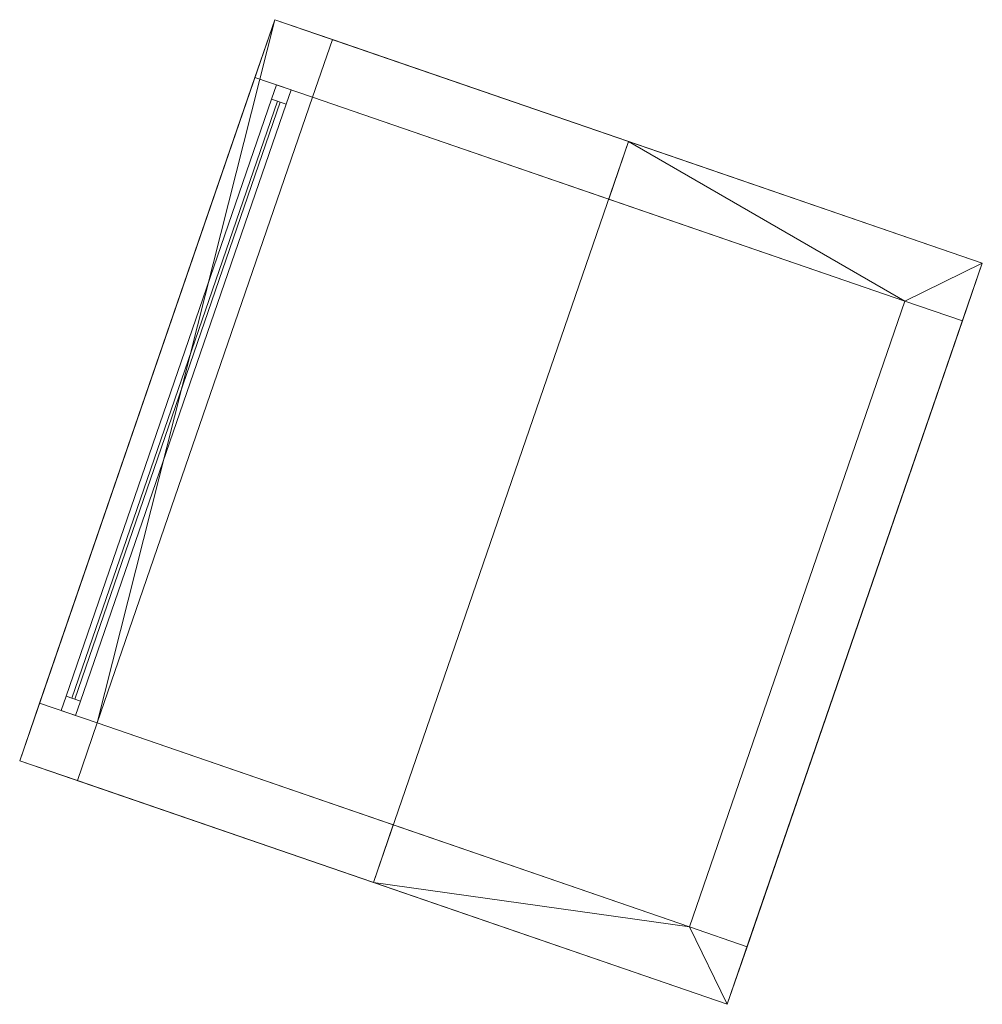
# Model space of a CAD drawing. Header units: millimetres. Extents: x -430348 to -225823, y -86243 to 5084.
# Tile 940 of 1056: x -299828 to -296670, y -59662 to -56432. Entities that reach past the tile are written whole.
import ezdxf

# ---------------------------------------------------------------- set-up
doc = ezdxf.new("R2010")
doc.units = ezdxf.units.MM
for name, color, linetype, lineweight in [('A-GLAZ-CURT', 52, 'Continuous', 9), ('A-GLAZ-CWMG', 51, 'Continuous', 9), ('A-ROOF', 132, 'Continuous', 9), ('A-WALL', 113, 'Continuous', 9)]:
    doc.layers.add(name, color=color, linetype=linetype, lineweight=lineweight)

# ---------------------------------------------------------------- blocks, each defined once
blk = doc.blocks.new('System Panel - Glazed-544170-_3D_ Copy 1')
at = {"layer": 'A-GLAZ-CURT', "transparency": 33554471}
mesh = blk.add_polyface(dxfattribs=at)
corners = [(-1035.4, 5), (-1035.4, 5, 481.3), (1035.4, 5, 481.3), (1035.4, 5)]
mesh.append_faces([[corners[k] for k in face] for face in [(2, 3, 0, 1)]])
mesh = blk.add_polyface(dxfattribs=at)
corners = [(1035.4, -5), (-1035.4, -5), (-1035.4, 5), (1035.4, 5)]
mesh.append_faces([[corners[k] for k in face] for face in [(3, 0, 1, 2)]])
mesh = blk.add_polyface(dxfattribs=at)
corners = [(-1035.4, -5, 481.3), (1035.4, -5, 481.3), (1035.4, 5, 481.3), (-1035.4, 5, 481.3)]
mesh.append_faces([[corners[k] for k in face] for face in [(3, 0, 1, 2)]])
mesh = blk.add_polyface(dxfattribs=at)
corners = [(-1035.4, -5), (-1035.4, -5, 481.3), (-1035.4, 5, 481.3), (-1035.4, 5)]
mesh.append_faces([[corners[k] for k in face] for face in [(0, 1, 2, 3)]])
mesh = blk.add_polyface(dxfattribs=at)
corners = [(1035.4, -5, 481.3), (1035.4, -5), (1035.4, 5), (1035.4, 5, 481.3)]
mesh.append_faces([[corners[k] for k in face] for face in [(0, 1, 2, 3)]])
mesh = blk.add_polyface(dxfattribs=at)
corners = [(-1035.4, -5), (1035.4, -5), (1035.4, -5, 481.3), (-1035.4, -5, 481.3)]
mesh.append_faces([[corners[k] for k in face] for face in [(2, 3, 0, 1)]])
blk = doc.blocks.new('Rectangular Mullion - 50mm x 50mm-544171-_3D_ Copy 1')
at = {"layer": 'A-GLAZ-CWMG'}
mesh = blk.add_polyface(dxfattribs=at)
corners = [(0, 25), (-50, 25), (-50, -25), (0, -25)]
mesh.append_faces([[corners[k] for k in face] for face in [(2, 3, 0, 1)]])
mesh = blk.add_polyface(dxfattribs=at)
corners = [(0, 25, -581.3), (0, -25, -581.3), (-50, -25, -581.3), (-50, 25, -581.3)]
mesh.append_faces([[corners[k] for k in face] for face in [(0, 1, 2, 3)]])
mesh = blk.add_polyface(dxfattribs=at)
corners = [(-50, 25), (0, 25), (0, 25, -581.3), (-50, 25, -581.3)]
mesh.append_faces([[corners[k] for k in face] for face in [(0, 1, 2, 3)]])
mesh = blk.add_polyface(dxfattribs=at)
corners = [(-50, -25), (-50, 25), (-50, 25, -581.3), (-50, -25, -581.3)]
mesh.append_faces([[corners[k] for k in face] for face in [(0, 1, 2, 3)]])
mesh = blk.add_polyface(dxfattribs=at)
corners = [(0, 25), (0, -25), (0, -25, -581.3), (0, 25, -581.3)]
mesh.append_faces([[corners[k] for k in face] for face in [(0, 1, 2, 3)]])
mesh = blk.add_polyface(dxfattribs=at)
corners = [(0, -25), (-50, -25), (-50, -25, -581.3), (0, -25, -581.3)]
mesh.append_faces([[corners[k] for k in face] for face in [(0, 1, 2, 3)]])
blk = doc.blocks.new('Rectangular Mullion - 50mm x 50mm-544168-_3D_ Copy 1')
at = {"layer": 'A-GLAZ-CWMG'}
mesh = blk.add_polyface(dxfattribs=at)
corners = [(0, 25), (-50, 25), (-50, -25), (0, -25)]
mesh.append_faces([[corners[k] for k in face] for face in [(2, 3, 0, 1)]])
mesh = blk.add_polyface(dxfattribs=at)
corners = [(0, 25, -2070.9), (0, -25, -2070.9), (-50, -25, -2070.9), (-50, 25, -2070.9)]
mesh.append_faces([[corners[k] for k in face] for face in [(0, 1, 2, 3)]])
mesh = blk.add_polyface(dxfattribs=at)
corners = [(-50, 25), (0, 25), (0, 25, -2070.9), (-50, 25, -2070.9)]
mesh.append_faces([[corners[k] for k in face] for face in [(0, 1, 2, 3)]])
mesh = blk.add_polyface(dxfattribs=at)
corners = [(-50, -25), (-50, 25), (-50, 25, -2070.9), (-50, -25, -2070.9)]
mesh.append_faces([[corners[k] for k in face] for face in [(0, 1, 2, 3)]])
mesh = blk.add_polyface(dxfattribs=at)
corners = [(0, 25), (0, -25), (0, -25, -2070.9), (0, 25, -2070.9)]
mesh.append_faces([[corners[k] for k in face] for face in [(0, 1, 2, 3)]])
mesh = blk.add_polyface(dxfattribs=at)
corners = [(0, -25), (-50, -25), (-50, -25, -2070.9), (0, -25, -2070.9)]
mesh.append_faces([[corners[k] for k in face] for face in [(0, 1, 2, 3)]])
blk = doc.blocks.new('Rectangular Mullion - 50mm x 50mm-544172-_3D_ Copy 1')
at = {"layer": 'A-GLAZ-CWMG'}
mesh = blk.add_polyface(dxfattribs=at)
corners = [(0, 25), (-50, 25), (-50, -25), (0, -25)]
mesh.append_faces([[corners[k] for k in face] for face in [(3, 0, 1, 2)]])
mesh = blk.add_polyface(dxfattribs=at)
corners = [(0, 25, -581.3), (0, -25, -581.3), (-50, -25, -581.3), (-50, 25, -581.3)]
mesh.append_faces([[corners[k] for k in face] for face in [(3, 0, 1, 2)]])
mesh = blk.add_polyface(dxfattribs=at)
corners = [(-50, 25), (0, 25), (0, 25, -581.3), (-50, 25, -581.3)]
mesh.append_faces([[corners[k] for k in face] for face in [(0, 1, 2, 3)]])
mesh = blk.add_polyface(dxfattribs=at)
corners = [(-50, -25), (-50, 25), (-50, 25, -581.3), (-50, -25, -581.3)]
mesh.append_faces([[corners[k] for k in face] for face in [(0, 1, 2, 3)]])
mesh = blk.add_polyface(dxfattribs=at)
corners = [(0, 25), (0, -25), (0, -25, -581.3), (0, 25, -581.3)]
mesh.append_faces([[corners[k] for k in face] for face in [(0, 1, 2, 3)]])
mesh = blk.add_polyface(dxfattribs=at)
corners = [(0, -25), (-50, -25), (-50, -25, -581.3), (0, -25, -581.3)]
mesh.append_faces([[corners[k] for k in face] for face in [(0, 1, 2, 3)]])
blk = doc.blocks.new('Rectangular Mullion - 50mm x 50mm-544169-_3D_ Copy 1')
at = {"layer": 'A-GLAZ-CWMG'}
mesh = blk.add_polyface(dxfattribs=at)
corners = [(0, 25), (-50, 25), (-50, -25), (0, -25)]
mesh.append_faces([[corners[k] for k in face] for face in [(2, 3, 0, 1)]])
mesh = blk.add_polyface(dxfattribs=at)
corners = [(0, 25, -2070.9), (0, -25, -2070.9), (-50, -25, -2070.9), (-50, 25, -2070.9)]
mesh.append_faces([[corners[k] for k in face] for face in [(0, 1, 2, 3)]])
mesh = blk.add_polyface(dxfattribs=at)
corners = [(-50, 25), (0, 25), (0, 25, -2070.9), (-50, 25, -2070.9)]
mesh.append_faces([[corners[k] for k in face] for face in [(0, 1, 2, 3)]])
mesh = blk.add_polyface(dxfattribs=at)
corners = [(-50, -25), (-50, 25), (-50, 25, -2070.9), (-50, -25, -2070.9)]
mesh.append_faces([[corners[k] for k in face] for face in [(0, 1, 2, 3)]])
mesh = blk.add_polyface(dxfattribs=at)
corners = [(0, 25), (0, -25), (0, -25, -2070.9), (0, 25, -2070.9)]
mesh.append_faces([[corners[k] for k in face] for face in [(0, 1, 2, 3)]])
mesh = blk.add_polyface(dxfattribs=at)
corners = [(0, -25), (-50, -25), (-50, -25, -2070.9), (0, -25, -2070.9)]
mesh.append_faces([[corners[k] for k in face] for face in [(0, 1, 2, 3)]])

msp = doc.modelspace()

# ---------------------------------------------------------------- block references
at = {"layer": 'A-GLAZ-CURT', "transparency": 33554471, "rotation": 250.9999999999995}
msp.add_blockref('System Panel - Glazed-544170-_3D_ Copy 1', (-299315.2, -57680, 60388.7), dxfattribs=at)
at = {"layer": 'A-GLAZ-CWMG', "rotation": 70.9999999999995}
msp.add_blockref('Rectangular Mullion - 50mm x 50mm-544171-_3D_ Copy 1', (-298961.9, -56653.7, 60920), dxfattribs=at)
at = {"layer": 'A-GLAZ-CWMG', "extrusion": (-0.325568, -0.945519, 0), "rotation": 90}
msp.add_blockref('Rectangular Mullion - 50mm x 50mm-544168-_3D_ Copy 1', (-264229.4, 60920, 153020.4), dxfattribs=at)
at = {"layer": 'A-GLAZ-CWMG', "extrusion": (0.325568, 0.945519, 0), "rotation": 270}
msp.add_blockref('Rectangular Mullion - 50mm x 50mm-544169-_3D_ Copy 1', (264229.4, 60338.7, -150949.5), dxfattribs=at)
at = {"layer": 'A-GLAZ-CWMG', "extrusion": (0, 0, -1), "rotation": 289.0000000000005}
msp.add_blockref('Rectangular Mullion - 50mm x 50mm-544172-_3D_ Copy 1', (299668.6, -58706.3, -60338.7), dxfattribs=at)

# ---------------------------------------------------------------- meshes
at = {"layer": 'A-ROOF'}
mesh = msp.add_polyface(dxfattribs=at)
corners = [(-298667.9, -59262.4, 61295.2), (-299828.3, -58862.8, 60920), (-298991.3, -56432, 60920), (-297830.9, -56831.6, 61295.2)]
mesh.append_faces([[corners[k] for k in face] for face in [(1, 2, 3, 0)]])
mesh = msp.add_polyface(dxfattribs=at)
corners = [(-299828.3, -58862.8, 61024.6), (-298667.9, -59262.4, 61399.8), (-297830.9, -56831.6, 61399.8), (-298991.3, -56432, 61024.6)]
mesh.append_faces([[corners[k] for k in face] for face in [(2, 3, 0, 1)]])
mesh = msp.add_polyface(dxfattribs=at)
corners = [(-299828.3, -58862.8, 60920), (-299828.3, -58862.8, 61024.6), (-298991.3, -56432, 61024.6), (-298991.3, -56432, 60920)]
mesh.append_faces([[corners[k] for k in face] for face in [(2, 3, 0, 1)]])
mesh = msp.add_polyface(dxfattribs=at)
corners = [(-298991.3, -56432, 61024.6), (-297830.9, -56831.6, 61399.8), (-296670.4, -57231.1, 61024.6), (-296670.4, -57231.1, 60920), (-297830.9, -56831.6, 61295.2), (-298991.3, -56432, 60920)]
mesh.append_faces([[corners[k] for k in face] for face in [(0, 1, 4, 5)]], dxfattribs={"vtx1": -1})
mesh.append_faces([[corners[k] for k in face] for face in [(2, 3, 4, 1)]], dxfattribs={"vtx2": -1})
mesh = msp.add_polyface(dxfattribs=at)
corners = [(-296670.4, -57231.1, 60920), (-297507.4, -59662, 60920), (-298667.9, -59262.4, 61295.2), (-297830.9, -56831.6, 61295.2)]
mesh.append_faces([[corners[k] for k in face] for face in [(0, 1, 2, 3)]])
mesh = msp.add_polyface(dxfattribs=at)
corners = [(-297507.4, -59662, 61024.6), (-296670.4, -57231.1, 61024.6), (-297830.9, -56831.6, 61399.8), (-298667.9, -59262.4, 61399.8)]
mesh.append_faces([[corners[k] for k in face] for face in [(3, 0, 1, 2)]])
mesh = msp.add_polyface(dxfattribs=at)
corners = [(-296670.4, -57231.1, 60920), (-296670.4, -57231.1, 61024.6), (-297507.4, -59662, 61024.6), (-297507.4, -59662, 60920)]
mesh.append_faces([[corners[k] for k in face] for face in [(2, 3, 0, 1)]])
mesh = msp.add_polyface(dxfattribs=at)
corners = [(-297507.4, -59662, 61024.6), (-298667.9, -59262.4, 61399.8), (-299828.3, -58862.8, 61024.6), (-299828.3, -58862.8, 60920), (-298667.9, -59262.4, 61295.2), (-297507.4, -59662, 60920)]
mesh.append_faces([[corners[k] for k in face] for face in [(0, 1, 4, 5)]], dxfattribs={"vtx1": -1})
mesh.append_faces([[corners[k] for k in face] for face in [(2, 3, 4, 1)]], dxfattribs={"vtx2": -1})
at = {"layer": 'A-WALL'}
mesh = msp.add_polyface(dxfattribs=at)
corners = [(-298991.3, -56432, 59055.2), (-299828.3, -58862.8, 59055.2), (-299828.3, -58862.8, 60920), (-299763.2, -58673.7, 60920), (-299763.2, -58673.7, 60338.7), (-299056.4, -56621.1, 60338.7), (-299056.4, -56621.1, 60920), (-298991.3, -56432, 60920)]
mesh.append_faces([[corners[k] for k in face] for face in [(4, 1, 2, 3)]], dxfattribs={"vtx0": -1})
mesh.append_faces([[corners[k] for k in face] for face in [(5, 0, 1, 4)]], dxfattribs={"vtx0": -1, "vtx2": -1})
mesh.append_faces([[corners[k] for k in face] for face in [(7, 0, 5, 6)]], dxfattribs={"vtx1": -1})
mesh = msp.add_polyface(dxfattribs=at)
corners = [(-298802.2, -56497.1, 59055.2), (-298867.3, -56686.2, 59055.2), (-299574.1, -58738.8, 59055.2), (-299639.2, -58927.9, 59055.2), (-299828.3, -58862.8, 59055.2), (-298991.3, -56432, 59055.2)]
mesh.append_faces([[corners[k] for k in face] for face in [(4, 5, 2, 3)]], dxfattribs={"vtx1": -1})
mesh.append_faces([[corners[k] for k in face] for face in [(5, 0, 1, 2)]], dxfattribs={"vtx3": -1})
mesh = msp.add_polyface(dxfattribs=at)
corners = [(-299639.2, -58927.9, 60981.1), (-299574.1, -58738.8, 60981.1), (-298867.3, -56686.2, 60981.1), (-298802.2, -56497.1, 60981.1), (-298991.3, -56432, 60920), (-299056.4, -56621.1, 60920), (-299763.2, -58673.7, 60920), (-299828.3, -58862.8, 60920)]
mesh.append_faces([[corners[k] for k in face] for face in [(1, 6, 7, 0)]], dxfattribs={"vtx0": -1})
mesh.append_faces([[corners[k] for k in face] for face in [(2, 5, 6, 1)]], dxfattribs={"vtx0": -1, "vtx2": -1})
mesh.append_faces([[corners[k] for k in face] for face in [(4, 5, 2, 3)]], dxfattribs={"vtx1": -1})
mesh = msp.add_polyface(dxfattribs=at)
corners = [(-298802.2, -56497.1, 60981.1), (-298802.2, -56497.1, 59055.2), (-298991.3, -56432, 59055.2), (-298991.3, -56432, 60920)]
mesh.append_faces([[corners[k] for k in face] for face in [(3, 0, 1, 2)]])
mesh = msp.add_polyface(dxfattribs=at)
corners = [(-299639.2, -58927.9, 59055.2), (-299574.1, -58738.8, 59055.2), (-298867.3, -56686.2, 59055.2), (-298802.2, -56497.1, 59055.2), (-298802.2, -56497.1, 60981.1), (-298867.3, -56686.2, 60981.1), (-299574.1, -58738.8, 60981.1), (-299639.2, -58927.9, 60981.1), (-298867.3, -56686.2, 60920), (-298867.3, -56686.2, 60338.7), (-299574.1, -58738.8, 60338.7), (-299574.1, -58738.8, 60920)]
mesh.append_faces([[corners[k] for k in face] for face in [(0, 10, 7)]], dxfattribs={"vtx0": -1, "vtx1": -1})
mesh.append_faces([[corners[k] for k in face] for face in [(11, 6, 7, 10), (6, 11, 8, 5), (9, 3, 4)]], dxfattribs={"vtx0": -1, "vtx2": -1})
mesh.append_faces([[corners[k] for k in face] for face in [(10, 0, 1, 2)]], dxfattribs={"vtx0": -1, "vtx3": -1})
mesh.append_faces([[corners[k] for k in face] for face in [(2, 3, 9, 10), (4, 5, 8, 9)]], dxfattribs={"vtx1": -1, "vtx3": -1})
mesh = msp.add_polyface(dxfattribs=at)
corners = [(-296735.6, -57420.2, 59055.2), (-296924.7, -57355.1, 59055.2), (-298867.3, -56686.2, 59055.2), (-298802.2, -56497.1, 59055.2), (-296670.4, -57231.1, 59055.2)]
mesh.append_faces([[corners[k] for k in face] for face in [(1, 4, 0)]], dxfattribs={"vtx0": -1})
mesh.append_faces([[corners[k] for k in face] for face in [(3, 4, 1, 2)]], dxfattribs={"vtx1": -1})
mesh = msp.add_polyface(dxfattribs=at)
corners = [(-298867.3, -56686.2, 59055.2), (-298867.3, -56686.2, 60981.1), (-298802.2, -56497.1, 60981.1), (-298802.2, -56497.1, 59055.2)]
mesh.append_faces([[corners[k] for k in face] for face in [(3, 0, 1, 2)]])
mesh = msp.add_polyface(dxfattribs=at)
corners = [(-298867.3, -56686.2, 60981.1), (-297896, -57020.7, 61295.2), (-297830.9, -56831.6, 61295.2), (-298802.2, -56497.1, 60981.1)]
mesh.append_faces([[corners[k] for k in face] for face in [(2, 3, 0, 1)]])
mesh = msp.add_polyface(dxfattribs=at)
corners = [(-298802.2, -56497.1, 59055.2), (-298802.2, -56497.1, 60981.1), (-297830.9, -56831.6, 61295.2), (-296670.4, -57231.1, 60920), (-296670.4, -57231.1, 59055.2)]
mesh.append_faces([[corners[k] for k in face] for face in [(3, 4, 2)]], dxfattribs={"vtx1": -1})
mesh.append_faces([[corners[k] for k in face] for face in [(0, 1, 2, 4)]], dxfattribs={"vtx2": -1})
mesh = msp.add_polyface(dxfattribs=at)
corners = [(-298867.3, -56686.2, 60338.7), (-299056.4, -56621.1, 60338.7), (-299763.2, -58673.7, 60338.7), (-299574.1, -58738.8, 60338.7)]
mesh.append_faces([[corners[k] for k in face] for face in [(2, 3, 0, 1)]])
mesh = msp.add_polyface(dxfattribs=at)
corners = [(-299574.1, -58738.8, 60920), (-299763.2, -58673.7, 60920), (-299056.4, -56621.1, 60920), (-298867.3, -56686.2, 60920)]
mesh.append_faces([[corners[k] for k in face] for face in [(3, 0, 1, 2)]])
mesh = msp.add_polyface(dxfattribs=at)
corners = [(-299056.4, -56621.1, 60338.7), (-298867.3, -56686.2, 60338.7), (-298867.3, -56686.2, 60920), (-299056.4, -56621.1, 60920)]
mesh.append_faces([[corners[k] for k in face] for face in [(1, 2, 3, 0)]])
mesh = msp.add_polyface(dxfattribs=at)
corners = [(-298867.3, -56686.2, 59055.2), (-296924.7, -57355.1, 59055.2), (-296735.6, -57420.2, 59055.2), (-296735.6, -57420.2, 60920), (-296924.7, -57355.1, 60981.1), (-297896, -57020.7, 61295.2), (-298867.3, -56686.2, 60981.1)]
mesh.append_faces([[corners[k] for k in face] for face in [(1, 4, 5)]], dxfattribs={"vtx0": -1, "vtx2": -1})
mesh.append_faces([[corners[k] for k in face] for face in [(5, 6, 0, 1), (1, 2, 3, 4)]], dxfattribs={"vtx3": -1})
mesh = msp.add_polyface(dxfattribs=at)
corners = [(-297896, -57020.7, 61295.2), (-296924.7, -57355.1, 60981.1), (-296735.6, -57420.2, 60920), (-296670.4, -57231.1, 60920), (-297830.9, -56831.6, 61295.2)]
mesh.append_faces([[corners[k] for k in face] for face in [(1, 4, 0)]], dxfattribs={"vtx0": -1})
mesh.append_faces([[corners[k] for k in face] for face in [(3, 4, 1, 2)]], dxfattribs={"vtx1": -1})
mesh = msp.add_polyface(dxfattribs=at)
corners = [(-296735.6, -57420.2, 60920), (-296735.6, -57420.2, 59055.2), (-296670.4, -57231.1, 59055.2), (-296670.4, -57231.1, 60920)]
mesh.append_faces([[corners[k] for k in face] for face in [(3, 0, 1, 2)]])
mesh = msp.add_polyface(dxfattribs=at)
corners = [(-296924.7, -57355.1, 59055.2), (-297631.4, -59407.7, 59055.2), (-297631.4, -59407.7, 60981.1), (-296924.7, -57355.1, 60981.1)]
mesh.append_faces([[corners[k] for k in face] for face in [(2, 3, 0, 1)]])
mesh = msp.add_polyface(dxfattribs=at)
corners = [(-297631.4, -59407.7, 59055.2), (-296924.7, -57355.1, 59055.2), (-296735.6, -57420.2, 59055.2), (-297442.3, -59472.9, 59055.2)]
mesh.append_faces([[corners[k] for k in face] for face in [(0, 1, 2, 3)]])
mesh = msp.add_polyface(dxfattribs=at)
corners = [(-296924.7, -57355.1, 60981.1), (-297631.4, -59407.7, 60981.1), (-297442.3, -59472.9, 60920), (-296735.6, -57420.2, 60920)]
mesh.append_faces([[corners[k] for k in face] for face in [(1, 2, 3, 0)]])
mesh = msp.add_polyface(dxfattribs=at)
corners = [(-296924.7, -57355.1, 59055.2), (-296924.7, -57355.1, 60981.1), (-296735.6, -57420.2, 60920), (-296735.6, -57420.2, 59055.2)]
mesh.append_faces([[corners[k] for k in face] for face in [(0, 1, 2, 3)]])
mesh = msp.add_polyface(dxfattribs=at)
corners = [(-296735.6, -57420.2, 59055.2), (-296735.6, -57420.2, 60920), (-297442.3, -59472.9, 60920), (-297442.3, -59472.9, 59055.2)]
mesh.append_faces([[corners[k] for k in face] for face in [(1, 2, 3, 0)]])
mesh = msp.add_polyface(dxfattribs=at)
corners = [(-299763.2, -58673.7, 60920), (-299574.1, -58738.8, 60920), (-299574.1, -58738.8, 60338.7), (-299763.2, -58673.7, 60338.7)]
mesh.append_faces([[corners[k] for k in face] for face in [(0, 1, 2, 3)]])
mesh = msp.add_polyface(dxfattribs=at)
corners = [(-297507.4, -59662, 59055.2), (-299639.2, -58927.9, 59055.2), (-299574.1, -58738.8, 59055.2), (-297631.4, -59407.7, 59055.2), (-297442.3, -59472.9, 59055.2)]
mesh.append_faces([[corners[k] for k in face] for face in [(3, 0, 1, 2)]], dxfattribs={"vtx0": -1})
mesh.append_faces([[corners[k] for k in face] for face in [(3, 4, 0)]], dxfattribs={"vtx2": -1})
mesh = msp.add_polyface(dxfattribs=at)
corners = [(-299639.2, -58927.9, 59055.2), (-299639.2, -58927.9, 60981.1), (-299574.1, -58738.8, 60981.1), (-299574.1, -58738.8, 59055.2)]
mesh.append_faces([[corners[k] for k in face] for face in [(3, 0, 1, 2)]])
mesh = msp.add_polyface(dxfattribs=at)
corners = [(-299639.2, -58927.9, 60981.1), (-298667.9, -59262.4, 61295.2), (-298602.8, -59073.3, 61295.2), (-299574.1, -58738.8, 60981.1)]
mesh.append_faces([[corners[k] for k in face] for face in [(2, 3, 0, 1)]])
mesh = msp.add_polyface(dxfattribs=at)
corners = [(-299574.1, -58738.8, 59055.2), (-299574.1, -58738.8, 60981.1), (-298602.8, -59073.3, 61295.2), (-297631.4, -59407.7, 60981.1), (-297442.3, -59472.9, 60920), (-297442.3, -59472.9, 59055.2), (-297631.4, -59407.7, 59055.2)]
mesh.append_faces([[corners[k] for k in face] for face in [(1, 2, 0)]], dxfattribs={"vtx1": -1})
mesh.append_faces([[corners[k] for k in face] for face in [(2, 3, 6, 0)]], dxfattribs={"vtx1": -1, "vtx3": -1})
mesh.append_faces([[corners[k] for k in face] for face in [(4, 5, 6, 3)]], dxfattribs={"vtx2": -1})
mesh = msp.add_polyface(dxfattribs=at)
corners = [(-299639.2, -58927.9, 59055.2), (-299639.2, -58927.9, 60981.1), (-299828.3, -58862.8, 60920), (-299828.3, -58862.8, 59055.2)]
mesh.append_faces([[corners[k] for k in face] for face in [(2, 3, 0, 1)]])
mesh = msp.add_polyface(dxfattribs=at)
corners = [(-299639.2, -58927.9, 59055.2), (-297507.4, -59662, 59055.2), (-297507.4, -59662, 60920), (-298667.9, -59262.4, 61295.2), (-299639.2, -58927.9, 60981.1)]
mesh.append_faces([[corners[k] for k in face] for face in [(4, 0, 3)]], dxfattribs={"vtx1": -1})
mesh.append_faces([[corners[k] for k in face] for face in [(1, 2, 3, 0)]], dxfattribs={"vtx2": -1})
mesh = msp.add_polyface(dxfattribs=at)
corners = [(-298667.9, -59262.4, 61295.2), (-297507.4, -59662, 60920), (-297442.3, -59472.9, 60920), (-297631.4, -59407.7, 60981.1), (-298602.8, -59073.3, 61295.2)]
mesh.append_faces([[corners[k] for k in face] for face in [(3, 0, 1, 2)]], dxfattribs={"vtx0": -1})
mesh.append_faces([[corners[k] for k in face] for face in [(3, 4, 0)]], dxfattribs={"vtx2": -1})
mesh = msp.add_polyface(dxfattribs=at)
corners = [(-297631.4, -59407.7, 60981.1), (-297631.4, -59407.7, 59055.2), (-297442.3, -59472.9, 59055.2), (-297442.3, -59472.9, 60920)]
mesh.append_faces([[corners[k] for k in face] for face in [(1, 2, 3, 0)]])
mesh = msp.add_polyface(dxfattribs=at)
corners = [(-297507.4, -59662, 60920), (-297507.4, -59662, 59055.2), (-297442.3, -59472.9, 59055.2), (-297442.3, -59472.9, 60920)]
mesh.append_faces([[corners[k] for k in face] for face in [(0, 1, 2, 3)]])

doc.saveas('drawing.dxf')
